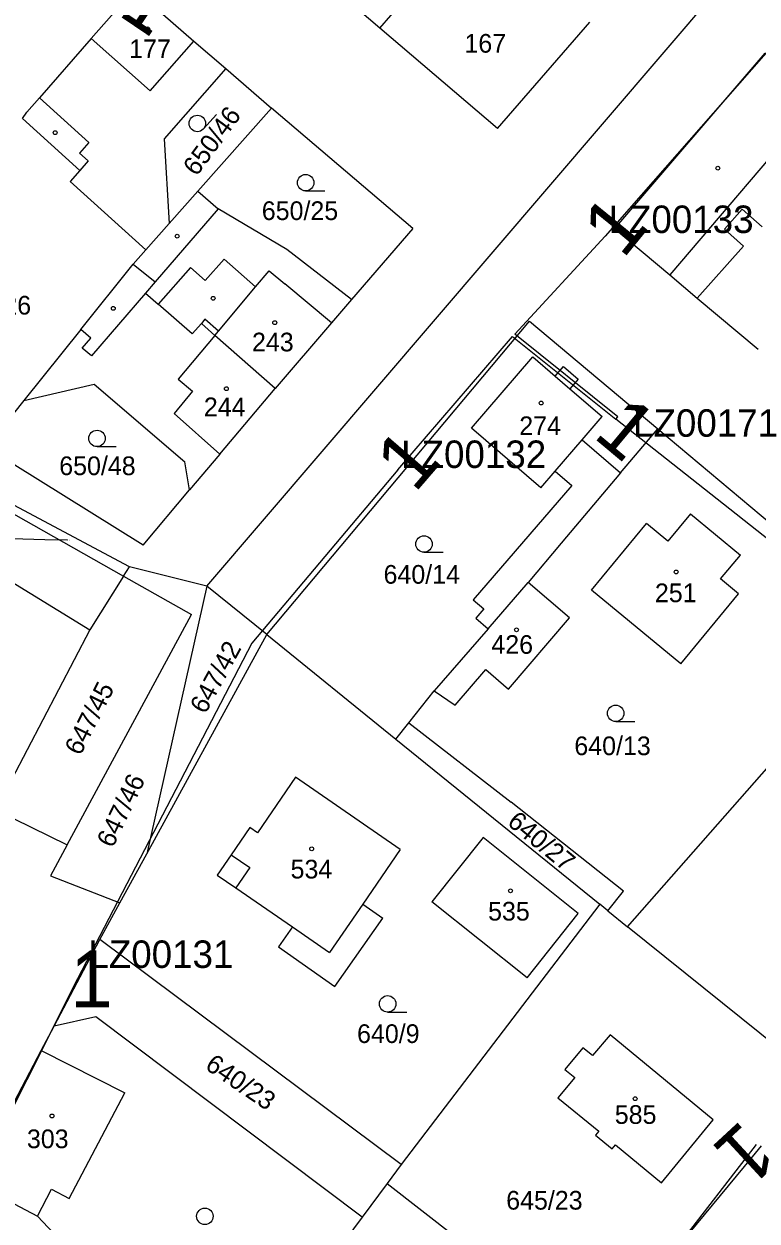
# Model space of a CAD drawing. Extents: x -738131 to -734179, y -1033447 to -1030078.
# Drawn here: x -735900.5 to -735833.8, y -1032576 to -1032467.1 of the extents above; entities that cross this region are included whole.
import ezdxf

# ---------------------------------------------------------------- set-up
doc = ezdxf.new("R2010")
doc.units = 0
for name, color, linetype in [('ftf_2010', 7, 'Continuous'), ('ftf_3010', 7, 'Continuous'), ('ftf_3010_ftf_3010_gtda_3015_gtda_3015_1', 7, 'Continuous'), ('Vrstva 1', 7, 'Continuous'), ('Vrstva 2', 7, 'Continuous'), ('Vrstva 3', 7, 'Continuous'), ('Vrstva 4', 7, 'Continuous'), ('Vrstva 5', 7, 'Continuous'), ('Vrstva 7', 7, 'Continuous')]:
    doc.layers.add(name, color=color, linetype=linetype)

msp = doc.modelspace()

# ---------------------------------------------------------------- linework, layer by layer
at = {"layer": 'ftf_2010'}
for points in [[(-735821.15, -1032456.3), (-735847.57, -1032486.43)], [(-735846.61, -1032503.08), (-735846.43, -1032502.86), (-735855.81, -1032495.33), (-735847.57, -1032486.43)], [(-735866.45, -1032507.68), (-735856.02, -1032495.56), (-735846.61, -1032503.08)], [(-735801.94, -1032538.34), (-735846.61, -1032503.08)], [(-735866.45, -1032507.68), (-735879.73, -1032523.46), (-735895.6, -1032554)], [(-735895.6, -1032554), (-735909.49, -1032581.62)], [(-735833.85, -1032569.08), (-735848.46, -1032588)]]:
    msp.add_lwpolyline(points, dxfattribs=at)
at = {"layer": 'Vrstva 1'}
for points in [[(-735883.82, -1032518.25), (-735811.27, -1032433.53)], [(-735890.41, -1032463.95), (-735894.34, -1032468.44)], [(-735890.41, -1032463.95), (-735884.99, -1032468.66)], [(-735868.07, -1032467.48), (-735873.23, -1032463.07)], [(-735857.38, -1032476.63), (-735848.96, -1032466.96)], [(-735894.34, -1032468.44), (-735899.05, -1032473.82)], [(-735857.38, -1032476.63), (-735868.07, -1032467.48)], [(-735884.99, -1032468.66), (-735882.1, -1032471.17)], [(-735833.05, -1032469.78), (-735846.73, -1032485.72)], [(-735882.1, -1032471.17), (-735887.71, -1032477.56)], [(-735882.1, -1032471.17), (-735877.95, -1032474.78)], [(-735899.05, -1032473.82), (-735900.2, -1032475.13)], [(-735877.95, -1032474.78), (-735884.64, -1032482.33)], [(-735865.09, -1032485.71), (-735877.95, -1032474.78)], [(-735900.58, -1032475.7), (-735900.2, -1032475.13)], [(-735900.58, -1032475.7), (-735895.38, -1032480.43)], [(-735887.71, -1032477.56), (-735887.24, -1032485.26)], [(-735895.38, -1032480.43), (-735896.27, -1032481.44)], [(-735896.27, -1032481.44), (-735889.36, -1032487.65)], [(-735884.64, -1032482.33), (-735887.24, -1032485.26)], [(-735884.64, -1032482.33), (-735882.79, -1032483.92)], [(-735876.53, -1032487.63), (-735882.79, -1032483.92)], [(-735887.24, -1032485.26), (-735889.36, -1032487.65)], [(-735865.09, -1032485.71), (-735870.65, -1032492.18)], [(-735846.73, -1032485.72), (-735841.69, -1032489.95)], [(-735890.53, -1032488.97), (-735889.36, -1032487.65)], [(-735870.65, -1032492.18), (-735876.53, -1032487.63)], [(-735895.28, -1032494.91), (-735890.53, -1032488.97)], [(-735890.53, -1032488.97), (-735888.53, -1032490.56)], [(-735841.69, -1032489.95), (-735839.19, -1032492.06)], [(-735888.53, -1032490.56), (-735889.41, -1032491.59)], [(-735889.41, -1032491.59), (-735888.26, -1032492.59)], [(-735870.65, -1032492.18), (-735872.48, -1032494.31)], [(-735839.19, -1032492.06), (-735833.66, -1032496.7)], [(-735885.14, -1032495.3), (-735888.26, -1032492.59)], [(-735884.32, -1032494.36), (-735885.14, -1032495.3)], [(-735883.1, -1032495.47), (-735884.32, -1032494.36)], [(-735878.37, -1032522.66), (-735854.45, -1032494.14)], [(-735872.48, -1032494.31), (-735877.61, -1032500.28)], [(-735854.45, -1032494.14), (-735842.79, -1032503.95)], [(-735895.28, -1032494.91), (-735900.46, -1032501.38)], [(-735877.61, -1032500.28), (-735883.1, -1032495.47)], [(-735859.75, -1032503.89), (-735854.16, -1032497.39)], [(-735854.16, -1032497.39), (-735852.11, -1032499.16)], [(-735925.59, -1032497.99), (-735891.4, -1032517.34)], [(-735890.87, -1032516.5), (-735925.59, -1032497.99)], [(-735852.11, -1032499.16), (-735851.36, -1032498.28)], [(-735851.36, -1032498.28), (-735850.02, -1032499.43)], [(-735900.46, -1032501.38), (-735894.08, -1032499.88)], [(-735894.08, -1032499.88), (-735885.81, -1032506.96)], [(-735850.02, -1032499.43), (-735850.78, -1032500.3)], [(-735882.65, -1032506.26), (-735877.61, -1032500.28)], [(-735850.78, -1032500.3), (-735847.85, -1032502.82)], [(-735900.46, -1032501.38), (-735903.89, -1032505.65)], [(-735849.68, -1032504.95), (-735847.85, -1032502.82)], [(-735853.44, -1032509.32), (-735859.75, -1032503.89)], [(-735846.17, -1032507.96), (-735842.79, -1032503.95)], [(-735842.79, -1032503.95), (-735826.79, -1032517.35)], [(-735849.68, -1032504.95), (-735846.17, -1032507.96)], [(-735889.62, -1032514.52), (-735903.89, -1032505.65)], [(-735882.65, -1032506.26), (-735885.39, -1032509.5)], [(-735885.39, -1032509.5), (-735885.81, -1032506.96)], [(-735853.44, -1032509.32), (-735852.13, -1032507.8)], [(-735852.13, -1032507.8), (-735850.61, -1032509.11)], [(-735846.17, -1032507.96), (-735851.57, -1032514.35)], [(-735889.62, -1032514.52), (-735885.39, -1032509.5)], [(-735850.61, -1032509.11), (-735859.58, -1032519.52)], [(-735913.7, -1032510.45), (-735894.48, -1032522.24)], [(-735839.82, -1032511.68), (-735841.87, -1032514.16)], [(-735839.82, -1032511.68), (-735835.27, -1032515.44)], [(-735848.82, -1032518.63), (-735843.8, -1032512.56)], [(-735841.87, -1032514.16), (-735843.8, -1032512.56)], [(-735851.57, -1032514.35), (-735854.57, -1032517.92)], [(-735837.07, -1032517.61), (-735835.27, -1032515.44)], [(-735891.4, -1032517.34), (-735894.48, -1032522.24)], [(-735891.4, -1032517.34), (-735890.87, -1032516.5)], [(-735891.4, -1032517.34), (-735885.22, -1032520.84)], [(-735883.82, -1032518.25), (-735890.87, -1032516.5)], [(-735883.82, -1032518.25), (-735889.29, -1032542.61)], [(-735878.37, -1032522.66), (-735883.82, -1032518.25)], [(-735858.23, -1032522.14), (-735854.57, -1032517.92)], [(-735850.82, -1032521.14), (-735854.57, -1032517.92)], [(-735835.43, -1032518.97), (-735837.07, -1032517.61)], [(-735859.58, -1032519.52), (-735858.63, -1032520.34)], [(-735840.69, -1032525.34), (-735848.82, -1032518.63)], [(-735840.69, -1032525.34), (-735835.43, -1032518.97)], [(-735858.63, -1032520.34), (-735859.35, -1032521.17)], [(-735896.53, -1032541.81), (-735885.22, -1032520.84)], [(-735859.35, -1032521.17), (-735858.23, -1032522.14)], [(-735856.38, -1032527.64), (-735850.82, -1032521.14)], [(-735894.48, -1032522.24), (-735903.06, -1032538.63)], [(-735889.29, -1032542.61), (-735878.37, -1032522.66)], [(-735878.37, -1032522.66), (-735866.62, -1032532.18)], [(-735858.23, -1032522.14), (-735863.12, -1032527.79)], [(-735861.22, -1032529.08), (-735858.43, -1032525.86)], [(-735858.43, -1032525.86), (-735856.38, -1032527.64)], [(-735865.43, -1032530.69), (-735863.12, -1032527.79)], [(-735863.12, -1032527.79), (-735861.22, -1032529.08)], [(-735866.62, -1032532.18), (-735865.43, -1032530.69)], [(-735865.43, -1032530.69), (-735856.14, -1032537.92)], [(-735866.62, -1032532.18), (-735848.06, -1032547.21)], [(-735845.54, -1032549.25), (-735831.33, -1032533.11)], [(-735875.76, -1032535.64), (-735879.22, -1032540.7)], [(-735866.23, -1032542.21), (-735875.76, -1032535.64)], [(-735845.9, -1032546.02), (-735856.14, -1032537.92)], [(-735903.06, -1032538.63), (-735896.53, -1032541.81)], [(-735879.91, -1032540.23), (-735881.6, -1032542.7)], [(-735879.22, -1032540.7), (-735879.91, -1032540.23)], [(-735858.68, -1032541.14), (-735863.35, -1032546.99)], [(-735850.02, -1032548.06), (-735858.68, -1032541.14)], [(-735896.53, -1032541.81), (-735898.04, -1032544.61)], [(-735866.23, -1032542.21), (-735869.64, -1032547.2)], [(-735891.73, -1032547.07), (-735889.29, -1032542.61)], [(-735881.6, -1032542.7), (-735882.88, -1032544.56)], [(-735898.04, -1032544.61), (-735891.73, -1032547.07)], [(-735882.88, -1032544.56), (-735881.19, -1032545.72)], [(-735881.19, -1032545.72), (-735876.04, -1032549.26)], [(-735847.32, -1032547.81), (-735845.9, -1032546.02)], [(-735893.55, -1032550.4), (-735891.73, -1032547.07)], [(-735869.64, -1032547.2), (-735867.8, -1032548.46)], [(-735848.06, -1032547.21), (-735866.13, -1032570.89)], [(-735854.68, -1032553.9), (-735863.35, -1032546.99)], [(-735847.32, -1032547.81), (-735848.06, -1032547.21)], [(-735847.32, -1032547.81), (-735845.54, -1032549.25)], [(-735872.16, -1032554.69), (-735867.8, -1032548.46)], [(-735854.68, -1032553.9), (-735850.02, -1032548.06)], [(-735876.04, -1032549.26), (-735877.3, -1032551.09)], [(-735828.25, -1032563.15), (-735845.54, -1032549.25)], [(-735897.71, -1032558.31), (-735893.55, -1032550.4)], [(-735866.13, -1032570.89), (-735893.55, -1032550.4)], [(-735877.3, -1032551.09), (-735872.16, -1032554.69)], [(-735893.91, -1032557.46), (-735897.71, -1032558.31)], [(-735869.69, -1032575.68), (-735893.91, -1032557.46)], [(-735898.9, -1032560.5), (-735897.71, -1032558.31)], [(-735847.12, -1032559.1), (-735848.73, -1032560.98)], [(-735837.74, -1032566.83), (-735847.12, -1032559.1)], [(-735905.17, -1032572.46), (-735898.9, -1032560.5)], [(-735898.9, -1032560.5), (-735891.28, -1032564.37)], [(-735849.62, -1032560.27), (-735851.24, -1032562.25)], [(-735848.73, -1032560.98), (-735849.62, -1032560.27)], [(-735850.35, -1032562.97), (-735851.87, -1032564.82)], [(-735851.24, -1032562.25), (-735850.35, -1032562.97)], [(-735896.35, -1032573.98), (-735891.28, -1032564.37)], [(-735851.87, -1032564.82), (-735848.16, -1032567.86)], [(-735842.44, -1032572.54), (-735837.74, -1032566.83)], [(-735848.16, -1032567.86), (-735848.44, -1032568.21)], [(-735848.44, -1032568.21), (-735846.95, -1032569.46)], [(-735846.95, -1032569.46), (-735846.65, -1032569.1)], [(-735846.65, -1032569.1), (-735842.44, -1032572.54)], [(-735833.37, -1032569.18), (-735834.19, -1032570.19)], [(-735834.19, -1032570.19), (-735847.14, -1032585.83)], [(-735866.13, -1032570.89), (-735867.41, -1032572.61)], [(-735905.17, -1032572.46), (-735899.23, -1032575.58)], [(-735867.41, -1032572.61), (-735869.69, -1032575.68)], [(-735867.41, -1032572.61), (-735848.77, -1032587.14)], [(-735899.23, -1032575.58), (-735897.95, -1032573.14)], [(-735897.95, -1032573.14), (-735896.35, -1032573.98)], [(-735869.69, -1032575.68), (-735880.36, -1032590.05)]]:
    msp.add_lwpolyline(points, dxfattribs=at)
at = {"layer": 'Vrstva 3'}
for p, q in [((-735884.11, -1032476.65), (-735882.95, -1032475.34)), ((-735874.83, -1032482.3), (-735873.08, -1032482.3)), ((-735893.81, -1032505.57), (-735892.06, -1032505.57)), ((-735864.06, -1032515.18), (-735862.31, -1032515.18)), ((-735846.62, -1032530.58), (-735844.87, -1032530.58)), ((-735867.37, -1032557.02), (-735865.62, -1032557.02))]:
    msp.add_line(p, q, dxfattribs=at)
for centre in [(-735884.68, -1032476.16), (-735874.83, -1032481.55), (-735893.81, -1032504.82), (-735864.06, -1032514.43), (-735846.62, -1032529.83), (-735867.37, -1032556.27), (-735884, -1032575.6)]:
    msp.add_circle(centre, 0.75, dxfattribs=at)
at = {"layer": 'Vrstva 4'}
for points in [[(-735868.07, -1032467.48), (-735861.08, -1032459.38)], [(-735894.34, -1032468.44), (-735888.98, -1032473.18)], [(-735888.98, -1032473.18), (-735884.99, -1032468.66)], [(-735899.05, -1032473.82), (-735894.56, -1032477.9)], [(-735828.13, -1032474.03), (-735841.69, -1032489.95)], [(-735894.56, -1032477.9), (-735895.42, -1032478.85)], [(-735895.42, -1032478.85), (-735894.62, -1032479.57)], [(-735894.62, -1032479.57), (-735895.38, -1032480.43)], [(-735882.79, -1032483.92), (-735888.53, -1032490.56)], [(-735835.11, -1032483.97), (-735836.71, -1032485.78)], [(-735833.3, -1032485.58), (-735835.11, -1032483.97)], [(-735836.71, -1032485.78), (-735834.98, -1032487.32)], [(-735834.98, -1032487.32), (-735839.19, -1032492.06)], [(-735882.25, -1032488.5), (-735883.98, -1032490.45)], [(-735879.39, -1032491.04), (-735882.25, -1032488.5)], [(-735885.32, -1032489.27), (-735888.26, -1032492.59)], [(-735883.98, -1032490.45), (-735885.32, -1032489.27)], [(-735879.39, -1032491.04), (-735878.15, -1032489.56)], [(-735878.15, -1032489.56), (-735876.72, -1032490.76)], [(-735882.75, -1032495.06), (-735879.39, -1032491.04)], [(-735872.48, -1032494.31), (-735876.72, -1032490.76)], [(-735889.41, -1032491.59), (-735894.31, -1032497.31)], [(-735883.99, -1032493.98), (-735884.32, -1032494.36)], [(-735882.75, -1032495.06), (-735883.99, -1032493.98)], [(-735894.37, -1032495.69), (-735895.28, -1032494.91)], [(-735895.15, -1032496.6), (-735894.37, -1032495.69)], [(-735883.1, -1032495.47), (-735886.42, -1032499.43)], [(-735883.1, -1032495.47), (-735882.75, -1032495.06)], [(-735894.31, -1032497.31), (-735895.15, -1032496.6)], [(-735886.42, -1032499.43), (-735885.11, -1032500.53)], [(-735852.11, -1032499.16), (-735850.78, -1032500.3)], [(-735885.11, -1032500.53), (-735886.8, -1032502.55)], [(-735886.8, -1032502.55), (-735882.65, -1032506.26)], [(-735852.13, -1032507.8), (-735849.68, -1032504.95)], [(-735881.6, -1032542.7), (-735879.91, -1032543.86)], [(-735879.91, -1032543.86), (-735881.19, -1032545.72)], [(-735869.64, -1032547.2), (-735872.65, -1032551.59)], [(-735876.04, -1032549.26), (-735872.65, -1032551.59)], [(-735899.23, -1032575.58), (-735896.81, -1032578.17)]]:
    msp.add_lwpolyline(points, dxfattribs=at)
at = {"layer": 'Vrstva 5'}
for centre in [(-735889.21, -1032467.56), (-735897.62, -1032477), (-735837.32, -1032480.23), (-735886.52, -1032486.42), (-735883.24, -1032492.07), (-735892.33, -1032492.99), (-735877.64, -1032494.29), (-735882.04, -1032500.3), (-735853.4, -1032501.6), (-735841.11, -1032516.97), (-735855.64, -1032522.24), (-735874.28, -1032542.16), (-735856.19, -1032545.99), (-735844.85, -1032564.9), (-735897.91, -1032566.47)]:
    msp.add_circle(centre, 0.175, dxfattribs=at)
at = {"layer": 'Vrstva 7'}
msp.add_line((-735898.57, -1032514.04), (-735901.57, -1032513.97), dxfattribs=at)
msp.add_lwpolyline([(-735896.51, -1032514.09), (-735898.57, -1032514.04)], dxfattribs=at)

# ---------------------------------------------------------------- texts
at = {"layer": 'ftf_3010'}
for rotation, p in [(325.9598, (-735892, -1032466.23)), (50.853, (-735845.96, -1032488.57)), (320.1738, (-735848.77, -1032504.66)), (49.2186, (-735864.91, -1032509.87)), (222.7228, (-735835.14, -1032566.73))]:
    msp.add_text('1', height=5.2, rotation=rotation, dxfattribs=at).set_placement(p)
msp.add_text('1', height=5.2, dxfattribs=at).set_placement((-735896.24, -1032556.6))
at = {"layer": 'ftf_3010_ftf_3010_gtda_3015_gtda_3015_1'}
for s, p in [('LZ00133', (-735847.27, -1032486.13)), ('LZ00171', (-735845.04, -1032504.67)), ('LZ00132', (-735866.14, -1032507.51)), ('LZ00131', (-735894.6, -1032553))]:
    msp.add_text(s, height=2.5, dxfattribs=at).set_placement(p)
at = {"layer": 'Vrstva 2'}
for s, height, p in [('167', 1.7, (-735860.38, -1032469.72)), ('177', 1.7, (-735890.89, -1032470.22)), ('650/25', 1.7, (-735878.82, -1032484.95)), ('650/26', 1.7, (-735906.76, -1032493.55)), ('243', 1.7, (-735879.71, -1032496.9)), ('244', 1.7, (-735884.09, -1032502.8)), ('274', 1.7, (-735855.39, -1032504.52)), ('650/48', 1.7, (-735897.25, -1032508.16)), ('649/10', 0.1, (-735896.71, -1032514.09)), ('640/14', 1.7, (-735867.74, -1032518.04)), ('251', 1.7, (-735843.05, -1032519.72)), ('426', 1.7, (-735857.93, -1032524.42)), ('640/13', 1.7, (-735850.38, -1032533.64)), ('534', 1.7, (-735876.2, -1032544.86)), ('535', 1.7, (-735858.23, -1032548.69)), ('640/9', 1.7, (-735870.15, -1032559.83)), ('585', 1.7, (-735846.7, -1032567.19)), ('303', 1.7, (-735900.19, -1032569.4)), ('645/23', 1.7, (-735856.58, -1032574.99))]:
    msp.add_text(s, height=height, dxfattribs=at).set_placement(p)
for s, rotation, p in [('650/46', 53.6791, (-735884.75, -1032481.04)), ('647/42', 61.3301, (-735883.96, -1032529.98)), ('647/45', 63.166, (-735895.33, -1032533.76)), ('647/46', 64.5434, (-735892.38, -1032542.16)), ('640/27', 320.6532, (-735856.58, -1032539.91)), ('640/23', 325.8223, (-735884.08, -1032562.13))]:
    msp.add_text(s, height=1.7, rotation=rotation, dxfattribs=at).set_placement(p)

doc.saveas('drawing.dxf')
